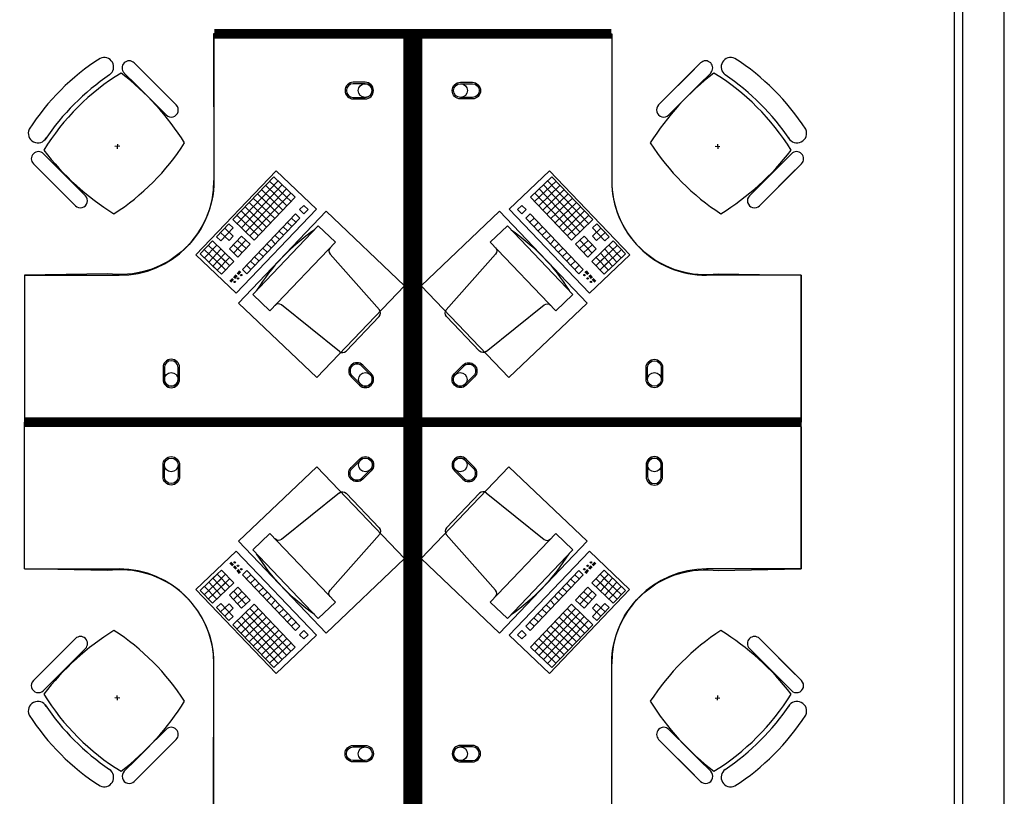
# Model space of a CAD drawing. Header units: millimetres. Extents: x -312551 to 250764, y -35891 to 59426.
# Tile 296 of 316: x 123061 to 127218, y 46361 to 49640. Entities that reach past the tile are written whole.
import ezdxf

# ---------------------------------------------------------------- set-up
doc = ezdxf.new("R2010")
doc.units = ezdxf.units.MM
doc.header["$LTSCALE"] = 2.5
for name, color, linetype in [('FO-00 - FURN$0$FURNITURE', 22, 'Continuous'), ('FO-00 - FURN$0$SP-01$0$FIT-OUT$0$FURNITURE', 22, 'Continuous'), ('NF-GRIDS', 252, 'Continuous')]:
    doc.layers.add(name, color=color, linetype=linetype)

# ---------------------------------------------------------------- blocks, each defined once
blk = doc.blocks.new('FO-00 - FURN$0$SP-01$0$FIT-OUT$0$PC')
at = {"layer": 'FO-00 - FURN$0$SP-01$0$FIT-OUT$0$FURNITURE', "linetype": 'Continuous'}
for p, q in [((241.8, -93.1), (98, -236.8)), ((268.8, -92), (509.4, -294.6)), ((96.9, -263.9), (299.5, -504.5))]:
    blk.add_line(p, q, dxfattribs=at)
blk.add_lwpolyline([(276, -553.9), (346.7, -624.6), (629.5, -341.8), (558.8, -271)], close=True, dxfattribs=at)
for centre, radius, start, end in [((255.9, -107.2), 20, 49.8991, 135), ((112.2, -251), 20, 135, 220.1009), ((522.3, -279.3), 20, 229.8991, 315), ((-109.9, 114.8), 864, 303.1779, 326.8221), ((284.2, -517.4), 20, 315, 40.1009)]:
    blk.add_arc(centre, radius, start, end, dxfattribs=at)

msp = doc.modelspace()

# ---------------------------------------------------------------- linework, layer by layer
at = {"layer": 'FO-00 - FURN$0$FURNITURE'}
for p, q in [((123881.4, 49560.5, 0), (123881.4, 48960.5, 0)), ((125560.5, 49560.5, 0), (125560.5, 48960.5, 0)), ((123545.1, 49457.3, 0), (123633.7, 49368.7, 0)), ((123712.5, 49289.8, 0), (123571.1, 49431.2, 0)), ((125768.4, 49289.8, 0), (125909.9, 49431.2, 0)), ((125935.9, 49457.3, 0), (125847.3, 49368.7, 0)), ((123441.1, 49406.9, 0), (123441.1, 49406.8, 0)), ((123502.6, 49414.8, 0), (123591.2, 49326.2, 0)), ((123670.1, 49247.4, 0), (123528.7, 49388.8, 0)), ((125810.9, 49247.4, 0), (125952.3, 49388.8, 0)), ((125978.3, 49414.8, 0), (125889.7, 49326.2, 0)), ((126039.9, 49406.9, 0), (126039.8, 49406.8, 0)), ((123722.3, 49280.1, 0), (123633.7, 49368.7, 0)), ((125758.7, 49280.1, 0), (125847.3, 49368.7, 0)), ((123679.8, 49237.6, 0), (123591.2, 49326.2, 0)), ((125801.1, 49237.6, 0), (125889.7, 49326.2, 0)), ((123483.6, 49105.4, 0), (123463.6, 49104.4, 0)), ((123474.1, 49114.9, 0), (123473.1, 49094.9, 0)), ((125997.3, 49105.4, 0), (126017.3, 49104.4, 0)), ((126006.8, 49114.9, 0), (126007.8, 49094.9, 0)), ((123161.7, 49073.9, 0), (123250.3, 48985.3, 0)), ((126319.3, 49073.9, 0), (126230.7, 48985.3, 0)), ((123119.3, 49031.5, 0), (123207.9, 48942.9, 0)), ((123286.7, 48864, 0), (123145.3, 49005.4, 0)), ((126194.2, 48864, 0), (126335.6, 49005.4, 0)), ((126361.7, 49031.5, 0), (126273.1, 48942.9, 0)), ((123338.9, 48896.7, 0), (123250.3, 48985.3, 0)), ((123805.6, 48647.2, 0), (124143.8, 49001.7, 0)), ((124133.8, 48976.8, 0), (123961.2, 48795.9, 0)), ((124133.8, 48976.8, 0), (124224.2, 48890.5, 0)), ((124133.8, 48976.8, 0), (124224.2, 48890.5, 0)), ((124133.8, 48976.8, 0), (124224.2, 48890.5, 0)), ((124143.8, 49001.7, 0), (124313.9, 48839.5, 0)), ((124143.8, 49001.7, 0), (124313.9, 48839.5, 0)), ((124143.8, 49001.7, 0), (124313.9, 48839.5, 0)), ((125298.1, 49001.7, 0), (125128.1, 48839.5, 0)), ((125298.1, 49001.7, 0), (125128.1, 48839.5, 0)), ((125298.1, 49001.7, 0), (125128.1, 48839.5, 0)), ((125308.1, 48976.8, 0), (125217.7, 48890.5, 0)), ((125308.1, 48976.8, 0), (125217.7, 48890.5, 0)), ((125308.1, 48976.8, 0), (125217.7, 48890.5, 0)), ((125636.4, 48647.2, 0), (125298.1, 49001.7, 0)), ((125308.1, 48976.8, 0), (125480.7, 48795.9, 0)), ((126142.1, 48896.7, 0), (126230.7, 48985.3, 0)), ((123296.5, 48854.3, 0), (123207.9, 48942.9, 0)), ((124151.9, 48959.5, 0), (123979.3, 48778.6, 0)), ((124170, 48942.2, 0), (123997.4, 48761.4, 0)), ((124188.1, 48925, 0), (124015.5, 48744.1, 0)), ((124082, 48922.5, 0), (124172.5, 48836.2, 0)), ((124099.3, 48940.6, 0), (124189.7, 48854.3, 0)), ((124116.6, 48958.7, 0), (124207, 48872.4, 0)), ((125325.4, 48958.7, 0), (125234.9, 48872.4, 0)), ((125342.6, 48940.6, 0), (125252.2, 48854.3, 0)), ((125253.9, 48925, 0), (125426.4, 48744.1, 0)), ((125359.9, 48922.5, 0), (125269.5, 48836.2, 0)), ((125271.9, 48942.2, 0), (125444.5, 48761.4, 0)), ((125290, 48959.5, 0), (125462.6, 48778.6, 0)), ((126184.5, 48854.3, 0), (126273.1, 48942.9, 0)), ((124206.2, 48907.7, 0), (124033.6, 48726.9, 0)), ((124047.5, 48886.3, 0), (124138, 48800, 0)), ((124224.2, 48890.5, 0), (124051.7, 48709.6, 0)), ((124064.8, 48904.4, 0), (124155.2, 48818.1, 0)), ((125217.7, 48890.5, 0), (125390.3, 48709.6, 0)), ((125235.8, 48907.7, 0), (125408.4, 48726.9, 0)), ((125377.2, 48904.4, 0), (125286.7, 48818.1, 0)), ((125394.4, 48886.3, 0), (125304, 48800, 0)), ((124313.9, 48839.5, 0), (123975.6, 48485, 0)), ((124013, 48850.1, 0), (124103.4, 48763.9, 0)), ((124030.3, 48868.2, 0), (124120.7, 48781.9, 0)), ((124260.4, 48855.9, 0), (124243.2, 48837.9, 0)), ((124243.2, 48837.9, 0), (124261.2, 48820.6, 0)), ((124260.4, 48855.9, 0), (124278.5, 48838.7, 0)), ((124260.4, 48855.9, 0), (124278.5, 48838.7, 0)), ((124260.4, 48855.9, 0), (124278.5, 48838.7, 0)), ((124278.5, 48838.7, 0), (124261.2, 48820.6, 0)), ((125128.1, 48839.5, 0), (125466.4, 48485, 0)), ((125181.5, 48855.9, 0), (125163.4, 48838.7, 0)), ((125181.5, 48855.9, 0), (125163.4, 48838.7, 0)), ((125181.5, 48855.9, 0), (125163.4, 48838.7, 0)), ((125163.4, 48838.7, 0), (125180.7, 48820.6, 0)), ((125198.8, 48837.9, 0), (125180.7, 48820.6, 0)), ((125181.5, 48855.9, 0), (125198.8, 48837.9, 0)), ((125411.7, 48868.2, 0), (125321.2, 48781.9, 0)), ((125428.9, 48850.1, 0), (125338.5, 48763.9, 0)), ((123978.5, 48814, 0), (124068.9, 48727.7, 0)), ((123995.7, 48832.1, 0), (124086.2, 48745.8, 0)), ((124225.9, 48819.8, 0), (124001.5, 48584.6, 0)), ((124244, 48802.5, 0), (124019.6, 48567.4, 0)), ((124208.6, 48801.7, 0), (124226.7, 48784.4, 0)), ((124225.9, 48819.8, 0), (124244, 48802.5, 0)), ((125216, 48819.8, 0), (125197.9, 48802.5, 0)), ((125197.9, 48802.5, 0), (125422.3, 48567.4, 0)), ((125233.3, 48801.7, 0), (125215.2, 48784.4, 0)), ((125216, 48819.8, 0), (125440.4, 48584.6, 0)), ((125446.2, 48832.1, 0), (125355.8, 48745.8, 0)), ((125463.4, 48814, 0), (125373, 48727.7, 0)), ((123944, 48777.8, 0), (123892.2, 48723.5, 0)), ((123962.1, 48760.5, 0), (123910.3, 48706.3, 0)), ((123926.7, 48759.7, 0), (123962.9, 48725.2, 0)), ((123944, 48777.8, 0), (123962.1, 48760.5, 0)), ((123961.2, 48795.9, 0), (124051.7, 48709.6, 0)), ((124174.1, 48765.5, 0), (124192.2, 48748.2, 0)), ((124191.4, 48783.6, 0), (124209.5, 48766.3, 0)), ((125250.5, 48783.6, 0), (125232.5, 48766.3, 0)), ((125267.8, 48765.5, 0), (125249.7, 48748.2, 0)), ((125480.7, 48795.9, 0), (125390.3, 48709.6, 0)), ((125515.2, 48759.7, 0), (125479.1, 48725.2, 0)), ((125498, 48777.8, 0), (125479.9, 48760.5, 0)), ((125479.9, 48760.5, 0), (125531.7, 48706.3, 0)), ((125498, 48777.8, 0), (125549.7, 48723.5, 0)), ((123892.2, 48723.5, 0), (123910.3, 48706.3, 0)), ((123909.4, 48741.6, 0), (123945.6, 48707.1, 0)), ((123962.9, 48725.2, 0), (123945.6, 48707.1, 0)), ((123998.2, 48726, 0), (123946.4, 48671.8, 0)), ((123998.2, 48726, 0), (124034.4, 48691.5, 0)), ((124139.6, 48729.3, 0), (124157.7, 48712.1, 0)), ((124156.9, 48747.4, 0), (124175, 48730.2, 0)), ((125285.1, 48747.4, 0), (125267, 48730.2, 0)), ((125302.3, 48729.3, 0), (125284.2, 48712.1, 0)), ((125443.7, 48726, 0), (125407.5, 48691.5, 0)), ((125443.7, 48726, 0), (125495.5, 48671.8, 0)), ((125479.1, 48725.2, 0), (125496.3, 48707.1, 0)), ((125532.5, 48741.6, 0), (125496.3, 48707.1, 0)), ((125549.7, 48723.5, 0), (125531.7, 48706.3, 0)), ((123874.9, 48705.5, 0), (123823.1, 48651.2, 0)), ((123893, 48688.2, 0), (123841.2, 48633.9, 0)), ((123857.7, 48687.4, 0), (123930, 48618.3, 0)), ((123874.9, 48705.5, 0), (123965.4, 48619.2, 0)), ((123946.4, 48671.8, 0), (123982.6, 48637.2, 0)), ((123963.7, 48689.9, 0), (123999.9, 48655.3, 0)), ((124016.3, 48708.8, 0), (123964.5, 48654.5, 0)), ((123981, 48707.9, 0), (124017.1, 48673.4, 0)), ((124034.4, 48691.5, 0), (123982.6, 48637.2, 0)), ((124087.8, 48675.1, 0), (124105.9, 48657.8, 0)), ((124105.1, 48693.2, 0), (124123.2, 48675.9, 0)), ((124122.3, 48711.2, 0), (124140.4, 48694, 0)), ((125319.6, 48711.2, 0), (125301.5, 48694, 0)), ((125336.8, 48693.2, 0), (125318.8, 48675.9, 0)), ((125354.1, 48675.1, 0), (125336, 48657.8, 0)), ((125407.5, 48691.5, 0), (125459.3, 48637.2, 0)), ((125461, 48707.9, 0), (125424.8, 48673.4, 0)), ((125425.6, 48708.8, 0), (125477.4, 48654.5, 0)), ((125478.2, 48689.9, 0), (125442.1, 48655.3, 0)), ((125495.5, 48671.8, 0), (125459.3, 48637.2, 0)), ((125567, 48705.5, 0), (125476.6, 48619.2, 0)), ((125584.3, 48687.4, 0), (125511.9, 48618.3, 0)), ((125548.9, 48688.2, 0), (125600.7, 48633.9, 0)), ((125567, 48705.5, 0), (125618.8, 48651.2, 0)), ((123975.6, 48485, 0), (123805.6, 48647.2, 0)), ((123823.1, 48651.2, 0), (123895.5, 48582.2, 0)), ((123840.4, 48669.3, 0), (123912.8, 48600.2, 0)), ((123911.1, 48670.9, 0), (123859.3, 48616.7, 0)), ((123929.2, 48653.7, 0), (123877.4, 48599.4, 0)), ((123929.2, 48653.7, 0), (123877.4, 48599.4, 0)), ((123947.3, 48636.4, 0), (123895.5, 48582.2, 0)), ((123947.3, 48636.4, 0), (123895.5, 48582.2, 0)), ((123911.9, 48635.6, 0), (123948.1, 48601.1, 0)), ((124053.3, 48638.9, 0), (124071.4, 48621.6, 0)), ((124070.6, 48657, 0), (124088.7, 48639.7, 0)), ((125371.4, 48657, 0), (125353.3, 48639.7, 0)), ((125388.6, 48638.9, 0), (125370.5, 48621.6, 0)), ((125466.4, 48485, 0), (125636.4, 48647.2, 0)), ((125530, 48635.6, 0), (125493.8, 48601.1, 0)), ((125494.7, 48636.4, 0), (125546.4, 48582.2, 0)), ((125494.7, 48636.4, 0), (125546.4, 48582.2, 0)), ((125512.7, 48653.7, 0), (125564.5, 48599.4, 0)), ((125512.7, 48653.7, 0), (125564.5, 48599.4, 0)), ((125601.5, 48669.3, 0), (125529.2, 48600.2, 0)), ((125530.8, 48670.9, 0), (125582.6, 48616.7, 0)), ((125618.8, 48651.2, 0), (125546.4, 48582.2, 0)), ((123877.4, 48599.4, 0), (123913.6, 48564.9, 0)), ((123894.7, 48617.5, 0), (123930.8, 48583, 0)), ((123965.4, 48619.2, 0), (123913.6, 48564.9, 0)), ((124018.8, 48602.7, 0), (124036.9, 48585.5, 0)), ((124036, 48620.8, 0), (124054.1, 48603.6, 0)), ((125405.9, 48620.8, 0), (125387.8, 48603.6, 0)), ((125423.1, 48602.7, 0), (125405.1, 48585.5, 0)), ((125476.6, 48619.2, 0), (125528.3, 48564.9, 0)), ((125547.3, 48617.5, 0), (125511.1, 48583, 0)), ((125564.5, 48599.4, 0), (125528.3, 48564.9, 0)), ((123081.4, 48560.5, 0), (123481.4, 48560.5, 0)), ((123973.9, 48561.9, 0), (123964.3, 48551.8, 0)), ((123975.3, 48560.5, 0), (123965.7, 48550.4, 0)), ((123976.8, 48559.1, 0), (123967.2, 48549, 0)), ((123978.2, 48557.7, 0), (123968.6, 48547.7, 0)), ((123989.9, 48578.9, 0), (123978.9, 48567.4, 0)), ((123991.3, 48577.6, 0), (123980.3, 48566, 0)), ((123992.8, 48576.2, 0), (123981.8, 48564.7, 0)), ((123994.2, 48574.8, 0), (123983.2, 48563.3, 0)), ((124001.5, 48584.6, 0), (124019.6, 48567.4, 0)), ((125440.4, 48584.6, 0), (125422.3, 48567.4, 0)), ((125447.7, 48574.8, 0), (125458.7, 48563.3, 0)), ((125449.1, 48576.2, 0), (125460.2, 48564.7, 0)), ((125450.6, 48577.6, 0), (125461.6, 48566, 0)), ((125452, 48578.9, 0), (125463, 48567.4, 0)), ((125463.7, 48557.7, 0), (125473.3, 48547.7, 0)), ((125465.1, 48559.1, 0), (125474.7, 48549, 0)), ((125466.6, 48560.5, 0), (125476.2, 48550.4, 0)), ((125468, 48561.9, 0), (125477.6, 48551.8, 0)), ((126360.5, 48560.5, 0), (125960.5, 48560.5, 0)), ((126360.5, 47960.5, 0), (126360.5, 48560.5, 0)), ((123959.3, 48546.6, 0), (123948.8, 48535.6, 0)), ((123960.8, 48545.2, 0), (123950.3, 48534.2, 0)), ((123962.2, 48543.8, 0), (123951.7, 48532.9, 0)), ((123963.6, 48542.4, 0), (123953.2, 48531.5, 0)), ((125478.3, 48542.4, 0), (125488.7, 48531.5, 0)), ((125479.7, 48543.8, 0), (125490.2, 48532.9, 0)), ((125481.2, 48545.2, 0), (125491.6, 48534.2, 0)), ((125482.6, 48546.6, 0), (125493.1, 48535.6, 0)), ((126360.5, 47920.5, 0), (126360.5, 47320.5, 0)), ((123975.5, 47395.9, 0), (123805.5, 47233.7, 0)), ((124313.8, 47041.4, 0), (123975.5, 47395.9, 0)), ((125128, 47041.4, 0), (125466.3, 47395.9, 0)), ((125466.3, 47395.9, 0), (125636.3, 47233.7, 0)), ((123959.3, 47334.4, 0), (123948.8, 47345.3, 0)), ((123960.7, 47335.7, 0), (123950.3, 47346.7, 0)), ((123962.2, 47337.1, 0), (123951.7, 47348.1, 0)), ((123963.6, 47338.5, 0), (123953.2, 47349.5, 0)), ((125478.3, 47338.5, 0), (125488.7, 47349.5, 0)), ((125479.7, 47337.1, 0), (125490.2, 47348.1, 0)), ((125481.2, 47335.7, 0), (125491.6, 47346.7, 0)), ((125482.6, 47334.4, 0), (125493.1, 47345.3, 0)), ((123081.4, 47320.5, 0), (123481.4, 47320.5, 0)), ((123877.4, 47281.5, 0), (123913.6, 47316, 0)), ((123965.3, 47261.8, 0), (123913.6, 47316, 0)), ((123973.9, 47319.1, 0), (123964.3, 47329.1, 0)), ((123975.3, 47320.5, 0), (123965.7, 47330.5, 0)), ((123976.8, 47321.8, 0), (123967.2, 47331.9, 0)), ((123978.2, 47323.2, 0), (123968.6, 47333.3, 0)), ((123989.9, 47302, 0), (123978.9, 47313.5, 0)), ((123991.3, 47303.4, 0), (123980.3, 47314.9, 0)), ((123992.8, 47304.7, 0), (123981.8, 47316.3, 0)), ((123994.2, 47306.1, 0), (123983.2, 47317.7, 0)), ((124001.5, 47296.3, 0), (124019.6, 47313.6, 0)), ((124244, 47078.4, 0), (124019.6, 47313.6, 0)), ((125197.9, 47078.4, 0), (125422.3, 47313.6, 0)), ((125440.4, 47296.3, 0), (125422.3, 47313.6, 0)), ((125447.7, 47306.1, 0), (125458.7, 47317.7, 0)), ((125449.1, 47304.7, 0), (125460.1, 47316.3, 0)), ((125450.6, 47303.4, 0), (125461.6, 47314.9, 0)), ((125452, 47302, 0), (125463, 47313.5, 0)), ((125463.7, 47323.2, 0), (125473.3, 47333.3, 0)), ((125465.1, 47321.8, 0), (125474.7, 47331.9, 0)), ((125466.6, 47320.5, 0), (125476.2, 47330.5, 0)), ((125468, 47319.1, 0), (125477.6, 47329.1, 0)), ((125476.5, 47261.8, 0), (125528.3, 47316, 0)), ((125564.5, 47281.5, 0), (125528.3, 47316, 0)), ((126360.5, 47320.5, 0), (125960.5, 47320.5, 0)), ((123823.1, 47229.7, 0), (123895.5, 47298.8, 0)), ((123840.4, 47211.7, 0), (123912.7, 47280.7, 0)), ((123857.6, 47193.6, 0), (123930, 47262.6, 0)), ((123911.1, 47210, 0), (123859.3, 47264.3, 0)), ((123874.9, 47175.5, 0), (123965.3, 47261.8, 0)), ((123929.2, 47227.3, 0), (123877.4, 47281.5, 0)), ((123929.2, 47227.3, 0), (123877.4, 47281.5, 0)), ((123894.6, 47263.4, 0), (123930.8, 47297.9, 0)), ((123947.2, 47244.5, 0), (123895.5, 47298.8, 0)), ((123947.2, 47244.5, 0), (123895.5, 47298.8, 0)), ((123911.9, 47245.3, 0), (123948.1, 47279.9, 0)), ((124225.9, 47061.2, 0), (124001.5, 47296.3, 0)), ((124018.8, 47278.2, 0), (124036.8, 47295.5, 0)), ((124036, 47260.1, 0), (124054.1, 47277.4, 0)), ((124053.3, 47242, 0), (124071.4, 47259.3, 0)), ((125216, 47061.2, 0), (125440.4, 47296.3, 0)), ((125388.6, 47242, 0), (125370.5, 47259.3, 0)), ((125405.9, 47260.1, 0), (125387.8, 47277.4, 0)), ((125423.1, 47278.2, 0), (125405, 47295.5, 0)), ((125567, 47175.5, 0), (125476.5, 47261.8, 0)), ((125530, 47245.3, 0), (125493.8, 47279.9, 0)), ((125494.6, 47244.5, 0), (125546.4, 47298.8, 0)), ((125494.6, 47244.5, 0), (125546.4, 47298.8, 0)), ((125547.2, 47263.4, 0), (125511.1, 47297.9, 0)), ((125584.2, 47193.6, 0), (125511.9, 47262.6, 0)), ((125512.7, 47227.3, 0), (125564.5, 47281.5, 0)), ((125512.7, 47227.3, 0), (125564.5, 47281.5, 0)), ((125601.5, 47211.7, 0), (125529.1, 47280.7, 0)), ((125530.8, 47210, 0), (125582.6, 47264.3, 0)), ((125618.8, 47229.7, 0), (125546.4, 47298.8, 0)), ((123805.5, 47233.7, 0), (124143.8, 46879.2, 0)), ((123874.9, 47175.5, 0), (123823.1, 47229.7, 0)), ((123893, 47192.7, 0), (123841.2, 47247, 0)), ((123946.4, 47209.2, 0), (123982.6, 47243.7, 0)), ((123963.7, 47191.1, 0), (123999.8, 47225.6, 0)), ((124016.3, 47172.2, 0), (123964.5, 47226.4, 0)), ((124034.4, 47189.4, 0), (123982.6, 47243.7, 0)), ((124070.5, 47223.9, 0), (124088.6, 47241.2, 0)), ((124087.8, 47205.9, 0), (124105.9, 47223.1, 0)), ((125636.3, 47233.7, 0), (125298.1, 46879.2, 0)), ((125354.1, 47205.9, 0), (125336, 47223.1, 0)), ((125371.3, 47223.9, 0), (125353.2, 47241.2, 0)), ((125407.5, 47189.4, 0), (125459.3, 47243.7, 0)), ((125425.6, 47172.2, 0), (125477.4, 47226.4, 0)), ((125478.2, 47191.1, 0), (125442, 47225.6, 0)), ((125495.5, 47209.2, 0), (125459.3, 47243.7, 0)), ((125548.9, 47192.7, 0), (125600.7, 47247, 0)), ((125567, 47175.5, 0), (125618.8, 47229.7, 0)), ((123998.2, 47154.9, 0), (123946.4, 47209.2, 0)), ((123980.9, 47173, 0), (124017.1, 47207.5, 0)), ((123998.2, 47154.9, 0), (124034.4, 47189.4, 0)), ((124105.1, 47187.8, 0), (124123.1, 47205, 0)), ((124122.3, 47169.7, 0), (124140.4, 47186.9, 0)), ((125319.6, 47169.7, 0), (125301.5, 47186.9, 0)), ((125336.8, 47187.8, 0), (125318.7, 47205, 0)), ((125443.7, 47154.9, 0), (125407.5, 47189.4, 0)), ((125460.9, 47173, 0), (125424.8, 47207.5, 0)), ((125443.7, 47154.9, 0), (125495.5, 47209.2, 0)), ((123892.2, 47157.4, 0), (123910.2, 47174.7, 0)), ((123943.9, 47103.1, 0), (123892.2, 47157.4, 0)), ((123909.4, 47139.3, 0), (123945.6, 47173.8, 0)), ((123962, 47120.4, 0), (123910.2, 47174.7, 0)), ((123926.7, 47121.2, 0), (123962.8, 47155.7, 0)), ((123962.8, 47155.7, 0), (123945.6, 47173.8, 0)), ((123961.2, 47085, 0), (124051.6, 47171.3, 0)), ((123978.5, 47067, 0), (124068.9, 47153.3, 0)), ((123995.7, 47048.9, 0), (124086.1, 47135.2, 0)), ((124188, 46956, 0), (124015.5, 47136.8, 0)), ((124206.1, 46973.2, 0), (124033.5, 47154.1, 0)), ((124224.2, 46990.5, 0), (124051.6, 47171.3, 0)), ((124139.6, 47151.6, 0), (124157.7, 47168.9, 0)), ((124156.8, 47133.5, 0), (124174.9, 47150.8, 0)), ((125217.7, 46990.5, 0), (125390.2, 47171.3, 0)), ((125235.7, 46973.2, 0), (125408.3, 47154.1, 0)), ((125253.8, 46956, 0), (125426.4, 47136.8, 0)), ((125285, 47133.5, 0), (125267, 47150.8, 0)), ((125302.3, 47151.6, 0), (125284.2, 47168.9, 0)), ((125446.2, 47048.9, 0), (125355.7, 47135.2, 0)), ((125463.4, 47067, 0), (125373, 47153.3, 0)), ((125480.7, 47085, 0), (125390.2, 47171.3, 0)), ((125479, 47155.7, 0), (125496.3, 47173.8, 0)), ((125515.2, 47121.2, 0), (125479, 47155.7, 0)), ((125479.9, 47120.4, 0), (125531.6, 47174.7, 0)), ((125532.5, 47139.3, 0), (125496.3, 47173.8, 0)), ((125497.9, 47103.1, 0), (125549.7, 47157.4, 0)), ((125549.7, 47157.4, 0), (125531.6, 47174.7, 0)), ((123943.9, 47103.1, 0), (123962, 47120.4, 0)), ((124151.9, 46921.4, 0), (123979.3, 47102.3, 0)), ((124170, 46938.7, 0), (123997.4, 47119.6, 0)), ((124013, 47030.8, 0), (124103.4, 47117.1, 0)), ((124030.2, 47012.7, 0), (124120.7, 47099, 0)), ((124174.1, 47115.4, 0), (124192.2, 47132.7, 0)), ((124191.4, 47097.3, 0), (124209.4, 47114.6, 0)), ((124208.6, 47079.3, 0), (124226.7, 47096.5, 0)), ((125233.3, 47079.3, 0), (125215.2, 47096.5, 0)), ((125250.5, 47097.3, 0), (125232.4, 47114.6, 0)), ((125267.8, 47115.4, 0), (125249.7, 47132.7, 0)), ((125271.9, 46938.7, 0), (125444.5, 47119.6, 0)), ((125290, 46921.4, 0), (125462.6, 47102.3, 0)), ((125411.6, 47012.7, 0), (125321.2, 47099, 0)), ((125428.9, 47030.8, 0), (125338.5, 47117.1, 0)), ((125497.9, 47103.1, 0), (125479.9, 47120.4, 0)), ((124133.8, 46904.2, 0), (123961.2, 47085, 0)), ((124047.5, 46994.6, 0), (124137.9, 47080.9, 0)), ((124064.8, 46976.5, 0), (124155.2, 47062.8, 0)), ((124225.9, 47061.2, 0), (124244, 47078.4, 0)), ((124243.1, 47043.1, 0), (124261.2, 47060.3, 0)), ((124278.5, 47042.3, 0), (124261.2, 47060.3, 0)), ((125163.4, 47042.3, 0), (125180.7, 47060.3, 0)), ((125198.7, 47043.1, 0), (125180.7, 47060.3, 0)), ((125216, 47061.2, 0), (125197.9, 47078.4, 0)), ((125377.1, 46976.5, 0), (125286.7, 47062.8, 0)), ((125394.4, 46994.6, 0), (125304, 47080.9, 0)), ((125308.1, 46904.2, 0), (125480.7, 47085, 0)), ((123286.7, 47016.9, 0), (123145.3, 46875.5, 0)), ((123296.5, 47026.7, 0), (123207.9, 46938.1, 0)), ((124082, 46958.4, 0), (124172.4, 47044.7, 0)), ((124099.3, 46940.4, 0), (124189.7, 47026.7, 0)), ((124143.8, 46879.2, 0), (124313.8, 47041.4, 0)), ((124143.8, 46879.2, 0), (124313.8, 47041.4, 0)), ((124143.8, 46879.2, 0), (124313.8, 47041.4, 0)), ((124260.4, 47025, 0), (124243.1, 47043.1, 0)), ((124260.4, 47025, 0), (124278.5, 47042.3, 0)), ((124260.4, 47025, 0), (124278.5, 47042.3, 0)), ((124260.4, 47025, 0), (124278.5, 47042.3, 0)), ((125298.1, 46879.2, 0), (125128, 47041.4, 0)), ((125298.1, 46879.2, 0), (125128, 47041.4, 0)), ((125298.1, 46879.2, 0), (125128, 47041.4, 0)), ((125181.5, 47025, 0), (125163.4, 47042.3, 0)), ((125181.5, 47025, 0), (125163.4, 47042.3, 0)), ((125181.5, 47025, 0), (125163.4, 47042.3, 0)), ((125181.5, 47025, 0), (125198.7, 47043.1, 0)), ((125342.6, 46940.4, 0), (125252.2, 47026.7, 0)), ((125359.9, 46958.4, 0), (125269.4, 47044.7, 0)), ((126184.5, 47026.7, 0), (126273.1, 46938.1, 0)), ((126194.2, 47016.9, 0), (126335.6, 46875.5, 0)), ((123338.9, 46984.2, 0), (123250.3, 46895.6, 0)), ((124116.5, 46922.3, 0), (124207, 47008.6, 0)), ((124133.8, 46904.2, 0), (124224.2, 46990.5, 0)), ((124133.8, 46904.2, 0), (124224.2, 46990.5, 0)), ((124133.8, 46904.2, 0), (124224.2, 46990.5, 0)), ((125308.1, 46904.2, 0), (125217.7, 46990.5, 0)), ((125308.1, 46904.2, 0), (125217.7, 46990.5, 0)), ((125308.1, 46904.2, 0), (125217.7, 46990.5, 0)), ((125325.3, 46922.3, 0), (125234.9, 47008.6, 0)), ((126142.1, 46984.2, 0), (126230.7, 46895.6, 0)), ((123119.3, 46849.5, 0), (123207.9, 46938.1, 0)), ((126361.7, 46849.5, 0), (126273.1, 46938.1, 0)), ((123161.7, 46807, 0), (123250.3, 46895.6, 0)), ((123881.4, 46320.5, 0), (123881.4, 46920.5, 0)), ((125560.5, 46320.5, 0), (125560.5, 46920.5, 0)), ((126319.3, 46807, 0), (126230.7, 46895.6, 0)), ((123483.6, 46775.5, 0), (123463.6, 46776.5, 0)), ((123474.1, 46766, 0), (123473.1, 46786, 0)), ((125997.3, 46775.5, 0), (126017.3, 46776.5, 0)), ((126006.8, 46766, 0), (126007.8, 46786, 0)), ((123679.8, 46643.3, 0), (123591.2, 46554.7, 0)), ((125801.1, 46643.3, 0), (125889.7, 46554.7, 0)), ((123670.1, 46633.6, 0), (123528.7, 46492.1, 0)), ((123722.3, 46600.9, 0), (123633.7, 46512.3, 0)), ((125758.7, 46600.9, 0), (125847.3, 46512.3, 0)), ((125810.9, 46633.6, 0), (125952.3, 46492.1, 0)), ((123502.6, 46466.1, 0), (123591.2, 46554.7, 0)), ((123712.5, 46591.1, 0), (123571.1, 46449.7, 0)), ((125768.4, 46591.1, 0), (125909.9, 46449.7, 0)), ((125978.3, 46466.1, 0), (125889.7, 46554.7, 0)), ((123545.1, 46423.7, 0), (123633.7, 46512.3, 0)), ((125935.9, 46423.7, 0), (125847.3, 46512.3, 0)), ((123441.1, 46474, 0), (123441.1, 46474.2, 0)), ((126039.9, 46474, 0), (126039.8, 46474.2, 0))]:
    msp.add_line(p, q, dxfattribs=at)
at = {"layer": 'FO-00 - FURN$0$FURNITURE', "const_width": 40, "elevation": 0}
for points in [[(123081.4, 47940.5), (124701.4, 47940.5), (124701.4, 49580.4), (123883.6, 49580.4)], [(126360.5, 47940.5), (124740.5, 47940.5), (124740.5, 49580.4), (125558.3, 49580.4)], [(123081.4, 47940.5), (124701.4, 47940.5), (124701.4, 46300.6), (123883.6, 46300.6)], [(126360.5, 47940.5), (124740.5, 47940.5), (124740.5, 46300.6), (125558.3, 46300.6)]]:
    msp.add_lwpolyline(points, dxfattribs=at)
at = {"layer": 'FO-00 - FURN$0$FURNITURE', "elevation": 0}
for points in [[(123880.2, 49579.5), (123881.4, 48960.5, -0.455459), (123431.5, 48567.4), (123081.4, 48560.5), (123081.4, 47940.5), (124701.4, 47940.5), (124701.4, 49580.4)], [(125561.7, 49579.5), (125560.5, 48960.5, 0.455459), (126010.5, 48567.4), (126360.5, 48560.5), (126360.5, 47940.5), (124740.5, 47940.5), (124740.5, 49580.4)], [(124469.7, 49375.5, 1), (124469.7, 49305.5), (124519.7, 49305.5, 1), (124519.7, 49375.5)], [(124469.7, 49369.5, 1), (124469.7, 49311.5), (124519.7, 49311.5, 1), (124519.7, 49369.5)], [(124972.2, 49375.5, -1), (124972.2, 49305.5), (124922.2, 49305.5, -1), (124922.2, 49375.5)], [(124972.2, 49369.5, -1), (124972.2, 49311.5), (124922.2, 49311.5, -1), (124922.2, 49369.5)], [(123736.4, 48171, 1), (123666.4, 48171), (123666.4, 48121, 1), (123736.4, 48121)], [(123730.4, 48171, 1), (123672.4, 48171), (123672.4, 48121, 1), (123730.4, 48121)], [(124509.9, 48181.3, 1), (124460.4, 48131.8), (124495.8, 48096.5, 1), (124545.2, 48146)], [(124505.7, 48177.1, 1), (124464.6, 48136.1), (124500, 48100.7, 1), (124541, 48141.7)], [(124932, 48181.3, -1), (124981.5, 48131.8), (124946.2, 48096.5, -1), (124896.7, 48146)], [(124936.3, 48177.1, -1), (124977.3, 48136.1), (124941.9, 48100.7, -1), (124900.9, 48141.7)], [(125705.5, 48171, -1), (125775.5, 48171), (125775.5, 48121, -1), (125705.5, 48121)], [(125711.5, 48171, -1), (125769.5, 48171), (125769.5, 48121, -1), (125711.5, 48121)], [(123880.2, 46301.4), (123881.4, 46920.5, 0.455459), (123431.4, 47313.5), (123081.4, 47320.5), (123081.4, 47940.5), (124701.4, 47940.5), (124701.4, 46300.6)], [(125561.7, 46301.4), (125560.5, 46920.5, -0.455459), (126010.4, 47313.5), (126360.5, 47320.5), (126360.5, 47940.5), (124740.5, 47940.5), (124740.5, 46300.6)], [(123736.4, 47709.9, -1), (123666.4, 47709.9), (123666.4, 47759.9, -1), (123736.4, 47759.9)], [(123730.4, 47709.9, -1), (123672.4, 47709.9), (123672.4, 47759.9, -1), (123730.4, 47759.9)], [(124509.9, 47699.6, -1), (124460.4, 47749.1), (124495.7, 47784.5, -1), (124545.2, 47735)], [(124505.6, 47703.9, -1), (124464.6, 47744.9), (124500, 47780.2, -1), (124541, 47739.2)], [(124932, 47699.6, 1), (124981.5, 47749.1), (124946.2, 47784.5, 1), (124896.7, 47735)], [(124936.3, 47703.9, 1), (124977.3, 47744.9), (124941.9, 47780.2, 1), (124900.9, 47739.2)], [(125705.5, 47709.9, 1), (125775.5, 47709.9), (125775.5, 47759.9, 1), (125705.5, 47759.9)], [(125711.5, 47709.9, 1), (125769.5, 47709.9), (125769.5, 47759.9, 1), (125711.5, 47759.9)], [(124469.7, 46505.5, -1), (124469.7, 46575.5), (124519.7, 46575.5, -1), (124519.7, 46505.5)], [(124469.7, 46511.5, -1), (124469.7, 46569.5), (124519.7, 46569.5, -1), (124519.7, 46511.5)], [(124972.2, 46505.5, 1), (124972.2, 46575.5), (124922.2, 46575.5, 1), (124922.2, 46505.5)], [(124972.2, 46511.5, 1), (124972.2, 46569.5), (124922.2, 46569.5, 1), (124922.2, 46511.5)]]:
    msp.add_lwpolyline(points, format="xyb", close=True, dxfattribs=at)
for points in [[(124355.3, 48831), (123985.3, 48443.2), (124315.2, 48128.4), (124685.2, 48516.2)], [(125086.6, 48831), (125456.6, 48443.2), (125126.7, 48128.4), (124756.7, 48516.2)], [(124355.3, 47050), (123985.3, 47437.7), (124315.2, 47752.5), (124685.2, 47364.8)], [(125086.6, 47050), (125456.6, 47437.7), (125126.7, 47752.5), (124756.7, 47364.8)]]:
    msp.add_lwpolyline(points, close=True, dxfattribs=at)
at = {"layer": 'FO-00 - FURN$0$FURNITURE'}
for centre, radius in [((124519.7, 49340.5, 0), 29), ((124922.2, 49340.5, 0), 29), ((123983, 48547.1, 0), 3), ((123996.8, 48561.5, 0), 3), ((125445.2, 48561.5, 0), 3), ((125459, 48547.1, 0), 3), ((123969.2, 48532.6, 0), 3), ((125472.8, 48532.6, 0), 3), ((123701.4, 48121, 0), 29), ((124520.5, 48121.2, 0), 29), ((124921.4, 48121.2, 0), 29), ((125740.5, 48121, 0), 29), ((123701.4, 47759.9, 0), 29), ((124520.5, 47759.7, 0), 29), ((124921.4, 47759.7, 0), 29), ((125740.5, 47759.9, 0), 29), ((123969.1, 47348.3, 0), 3), ((125472.7, 47348.3, 0), 3), ((123982.9, 47333.9, 0), 3), ((123996.7, 47319.4, 0), 3), ((125445.1, 47319.4, 0), 3), ((125458.9, 47333.9, 0), 3), ((124519.7, 46540.5, 0), 29), ((124922.2, 46540.5, 0), 29)]:
    msp.add_circle(centre, radius, dxfattribs=at)
for centre, radius, start, end in [((123942.1, 48635.9, 0), 1000, 122.7873, 147.213), ((123417.7, 49440, 0), 40.4, 305.2098, 115.0684), ((123523.8, 49436.1, 0), 30, 45.0002, 225.0002), ((125957.1, 49436.1, 0), 30, 314.9998, 134.9998), ((126063.2, 49440, 0), 40.4, 64.9316, 234.7902), ((125538.8, 48635.9, 0), 1000, 32.787, 57.2127), ((124013.5, 48563, 0), 1000, 121.6104, 148.2587), ((123999.4, 48577.1, 0), 1000, 123.9367, 146.1444), ((122802.2, 48520.9, 0), 1127.4, 32.0604, 52.4457), ((126678.8, 48520.9, 0), 1127.4, 127.5543, 147.9396), ((125467.5, 48563, 0), 1000, 31.7413, 58.3896), ((125481.5, 48577.1, 0), 1000, 33.8556, 56.0633), ((123701, 49258.9, 0), 30, 225.0002, 45.0002), ((125779.9, 49258.9, 0), 30, 134.9998, 314.9998), ((123138.1, 49160.3, 0), 40.4, 154.932, 331.9801), ((126342.9, 49160.3, 0), 40.4, 208.0199, 25.068), ((124057.2, 49775.9, 0), 1127.4, 217.5276, 237.9656), ((122916.5, 49660.1, 0), 1000, 302.8675, 327.2662), ((126564.5, 49660.1, 0), 1000, 212.7338, 237.1325), ((125423.8, 49775.9, 0), 1127.4, 302.0344, 322.4724), ((123140.5, 49052.7, 0), 30, 45.0002, 225.0002), ((126340.5, 49052.7, 0), 30, 314.9998, 134.9998), ((123481.4, 48960.5, 0), 400, 270.0002, 0.0002), ((125960.5, 48960.5, 0), 400, 179.9998, 269.9998), ((123317.7, 48875.5, 0), 30, 225.0002, 45.0002), ((126163.3, 48875.5, 0), 30, 134.9998, 314.9998), ((123481.4, 46920.5, 0), 400, 359.9998, 89.9998), ((125960.5, 46920.5, 0), 400, 90.0002, 180.0002), ((124057.2, 46105, 0), 1127.4, 122.0344, 142.4724), ((122916.5, 46220.9, 0), 1000, 32.7338, 57.1325), ((126564.5, 46220.9, 0), 1000, 122.8675, 147.2662), ((125423.8, 46105, 0), 1127.4, 37.5276, 57.9656), ((123317.7, 47005.4, 0), 30, 314.9998, 134.9998), ((126163.3, 47005.4, 0), 30, 45.0002, 225.0002), ((123140.5, 46828.2, 0), 30, 134.9998, 314.9998), ((126340.5, 46828.2, 0), 30, 225.0002, 45.0002), ((123138.1, 46720.6, 0), 40.4, 28.0199, 205.068), ((124013.5, 47317.9, 0), 1000, 211.7413, 238.3896), ((122802.2, 47360.1, 0), 1127.4, 307.5543, 327.9396), ((126678.8, 47360.1, 0), 1127.4, 212.0604, 232.4457), ((125467.5, 47317.9, 0), 1000, 301.6104, 328.2587), ((126342.9, 46720.6, 0), 40.4, 334.932, 151.9801), ((123999.4, 47303.8, 0), 1000, 213.8556, 236.0633), ((125481.5, 47303.8, 0), 1000, 303.9367, 326.1444), ((123942.1, 47245, 0), 1000, 212.787, 237.2127), ((125538.8, 47245, 0), 1000, 302.7873, 327.213), ((123701, 46622.1, 0), 30, 314.9998, 134.9998), ((125779.9, 46622.1, 0), 30, 45.0002, 225.0002), ((123417.7, 46440.9, 0), 40.4, 244.9316, 54.7902), ((126063.2, 46440.9, 0), 40.4, 125.2098, 295.0684), ((123523.8, 46444.9, 0), 30, 134.9998, 314.9998), ((125957.1, 46444.9, 0), 30, 225.0002, 45.0002)]:
    msp.add_arc(centre, radius, start, end, dxfattribs=at)
at = {"layer": 'NF-GRIDS'}
for p, q in [((127007.8, -27784), (127007.8, 58409.3)), ((127042.8, -27784), (127042.8, 58409.3)), ((127217.8, -27784), (127217.8, 58409.3))]:
    msp.add_line(p, q, dxfattribs=at)

# ---------------------------------------------------------------- block references
at = {"layer": 'FO-00 - FURN$0$FURNITURE', "extrusion": (-2.60602e-30, 6.3055e-29, -1), "xscale": -1, "zscale": -1, "rotation": 178.659478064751}
msp.add_blockref('FO-00 - FURN$0$SP-01$0$FIT-OUT$0$PC', (-124682.8, 48152.8, 0), dxfattribs=at)
at = {"layer": 'FO-00 - FURN$0$FURNITURE', "xscale": -1}
for p, rotation in [((124759.1, 48152.8, 0), 178.659478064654), ((124682.8, 47728.1, 0), 358.6594780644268)]:
    msp.add_blockref('FO-00 - FURN$0$SP-01$0$FIT-OUT$0$PC', p, dxfattribs=dict(at, rotation=rotation))
at = {"layer": 'FO-00 - FURN$0$FURNITURE', "extrusion": (2.60602e-30, -6.3055e-29, -1), "xscale": -1, "zscale": -1, "rotation": 358.6594780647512}
msp.add_blockref('FO-00 - FURN$0$SP-01$0$FIT-OUT$0$PC', (-124759.1, 47728.1, 0), dxfattribs=at)

doc.saveas('drawing.dxf')
